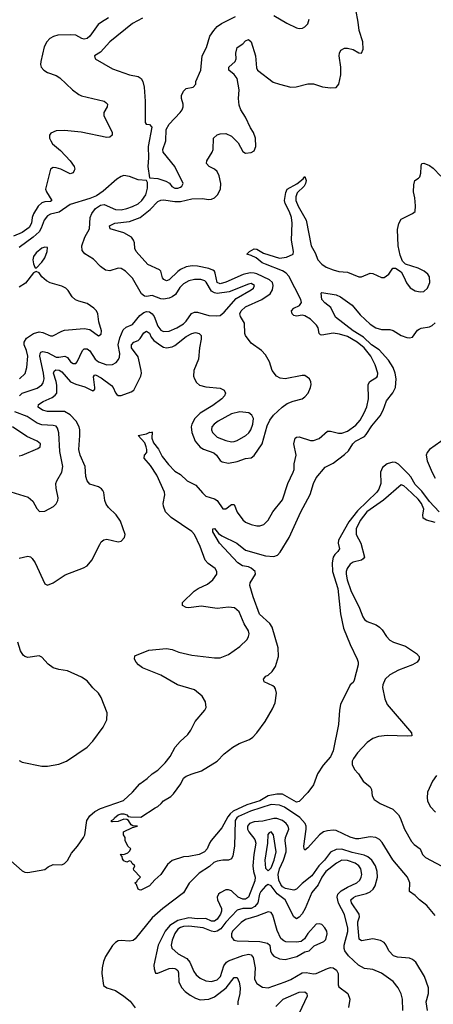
# Model space of a CAD drawing. Header units: inches. Extents: x 1552611 to 1694776, y 811966 to 917215.
# Tile 522 of 549: x 1671333 to 1674257, y 898373 to 905326. Entities that reach past the tile are written whole.
import ezdxf

# ---------------------------------------------------------------- set-up
doc = ezdxf.new("R2010")
doc.units = ezdxf.units.IN
doc.header["$MEASUREMENT"] = 0
doc.layers.add('B6879', color=7, linetype='Continuous')
doc.layers.add('B6970', color=7, linetype='Continuous')

msp = doc.modelspace()

# ---------------------------------------------------------------- linework, layer by layer
at = {"layer": 'B6879', "color": 5}
for points, elevation in [([(1671270, 899386), (1671350, 899315.6), (1671370, 899305.3), (1671390, 899302.8), (1671510, 899324.4), (1671535.2, 899344.8), (1671570, 899359.5), (1671630, 899357.4), (1671650, 899366.3), (1671670, 899387.8), (1671698.8, 899441.2), (1671741.5, 899490), (1671784.9, 899550), (1671793.3, 899570), (1671806.9, 899670), (1671830, 899704.8), (1671865.4, 899734.6), (1671904, 899756), (1672067, 899813), (1672129.8, 899870.2), (1672182.9, 899930), (1672233.2, 899966.8), (1672269.6, 900000)], 780), ([(1673437.5, 900000), (1673410, 899922.9), (1673370, 899868.2), (1673310, 899805.3), (1673290, 899801.6), (1673190, 899856.5), (1673150, 899857.8), (1673090, 899844.3), (1673030, 899809.9), (1672939.1, 899780.9), (1672842.8, 899737.2), (1672820.8, 899719.2), (1672803.4, 899696.6), (1672761.3, 899618.7), (1672687.7, 899530), (1672674, 899510), (1672657.3, 899470), (1672638.8, 899450), (1672602, 899430), (1672530, 899416), (1672490, 899414.5), (1672410, 899389.5), (1672379, 899361), (1672330, 899289.2), (1672287.7, 899252.3), (1672250, 899208.7), (1672190, 899178), (1672180.4, 899180.4), (1672170, 899186), (1672158, 899218), (1672148, 899230), (1672162, 899238), (1672166, 899250), (1672186, 899270), (1672140.4, 899320.4), (1672138, 899330), (1672146, 899350), (1672127.3, 899367.3), (1672122, 899382), (1672110, 899386), (1672090, 899378), (1672070, 899386), (1672060.4, 899400.4), (1672058, 899418), (1672046, 899430), (1672050, 899434), (1672070, 899432), (1672096.4, 899443.6), (1672110, 899454), (1672118, 899470), (1672098, 899490), (1672078, 899530), (1672078, 899550), (1672068, 899570), (1672068, 899590), (1672130, 899622), (1672166, 899630), (1672133.2, 899633.2), (1672120.2, 899640.2), (1672101.2, 899670), (1672090, 899679.3), (1672070, 899680.9), (1672030, 899662.9), (1671990, 899661.2), (1671982.7, 899662.7), (1671981.2, 899670), (1671998.9, 899681.1), (1672002.9, 899690), (1672028.3, 899710), (1672050, 899717.2), (1672070, 899717.8), (1672090.5, 899710), (1672100.3, 899700.3), (1672116.3, 899696.3), (1672190, 899694.4), (1672290, 899761.6), (1672309.6, 899770.4), (1672334, 899790), (1672349.3, 899810), (1672400.5, 899839.5), (1672421.1, 899858.9), (1672471.1, 899928.9), (1672491.6, 899970), (1672510, 899985.3), (1672553.2, 900000)], 760), ([(1673727.5, 900000), (1673760.9, 899950), (1673811.5, 899910), (1673821.2, 899890), (1673824.1, 899844.1), (1673839, 899819), (1673882, 899790), (1673970, 899750.5), (1674010.9, 899710.9), (1674023.6, 899690), (1674054.4, 899610), (1674103.8, 899523.8), (1674121.8, 899501.8), (1674163.9, 899470), (1674180.2, 899430), (1674202.2, 899410), (1674353.1, 899330)], 780), ([(1674279.7, 899990), (1674250.6, 899949.4), (1674215.2, 899870), (1674212.9, 899830), (1674216.9, 899810), (1674234.4, 899770), (1674271.6, 899730)], 820), ([(1674270, 899000.3), (1674211.7, 899071.7), (1674158.5, 899110), (1674130, 899142.2), (1674090, 899169.6), (1674091.9, 899230), (1674075.4, 899270), (1673970, 899392.6), (1673895.8, 899515.8), (1673876.5, 899536.5), (1673851.3, 899551.3), (1673810, 899556.4), (1673730, 899541.5), (1673710, 899541.6), (1673670, 899553.2), (1673570, 899599.3), (1673550, 899602.8), (1673510, 899599.2), (1673481.5, 899590), (1673451.9, 899570), (1673370, 899477.2), (1673350, 899462), (1673344.5, 899470), (1673342.7, 899490), (1673359.4, 899610), (1673359.1, 899630), (1673351.2, 899650), (1673312.5, 899692.5), (1673205.7, 899765.7), (1673170, 899779.4), (1673110, 899782.9), (1672963.7, 899736.3), (1672879.9, 899700.1), (1672867.2, 899690), (1672856.3, 899670), (1672852, 899490), (1672838.9, 899421.1), (1672830, 899399.3), (1672810, 899391.1), (1672770, 899391.6), (1672730, 899385), (1672706.7, 899373.3), (1672674.2, 899345.7), (1672601.3, 899298.7), (1672531.4, 899228.6), (1672490, 899159.8), (1672344, 899050), (1672270, 898983.6), (1672150, 898834.8), (1672136.1, 898823.9), (1672110, 898819.2), (1672050, 898824.2), (1672030, 898820.8), (1672010, 898810.6), (1671990, 898787.8), (1671938.7, 898710), (1671925.3, 898674.7), (1671915.7, 898630), (1671914.8, 898590), (1671926, 898506), (1671950.1, 898490.1), (1672010, 898469.6), (1672070.1, 898430), (1672114.2, 898394.2), (1672149.1, 898349.1)], 780), ([(1674215.8, 898330), (1674206, 898390), (1674222.5, 898450), (1674223.1, 898490), (1674195.1, 898570), (1674134.3, 898670), (1674109.8, 898689.8), (1674090, 898698.7), (1674005.2, 898705.2), (1673976, 898716), (1673941.7, 898750), (1673925.1, 898790), (1673910, 898809.7), (1673883.9, 898823.9), (1673830, 898834.3), (1673750, 898820.3), (1673733.6, 898833.6), (1673723.3, 898936.8), (1673724.4, 898955.6), (1673735.6, 898990), (1673733.3, 899010), (1673678.1, 899090), (1673675.2, 899110), (1673692.5, 899127.5), (1673710, 899136.4), (1673784.1, 899155.9), (1673811.6, 899168.4), (1673832.7, 899187.3), (1673846.8, 899210), (1673861.7, 899270), (1673861.1, 899310), (1673848.1, 899350), (1673822.7, 899390), (1673794.6, 899414.6), (1673767.3, 899427.3), (1673684.7, 899444.7), (1673610, 899468.5), (1673570, 899467.4), (1673530, 899446.3), (1673488.8, 899390), (1673447.8, 899350), (1673399.2, 899280.8), (1673330, 899226.6), (1673290, 899185.8), (1673270, 899178.7), (1673211.8, 899191.8), (1673190, 899202.5), (1673178.1, 899218.1), (1673165.8, 899250), (1673160.9, 899290), (1673170.7, 899330), (1673198.4, 899390), (1673216.9, 899450), (1673217.9, 899470), (1673209, 899530), (1673211.9, 899550), (1673236.1, 899610), (1673231.8, 899630), (1673216, 899650), (1673190, 899670.5), (1673150, 899685.8), (1673130, 899685.2), (1673053, 899667), (1672990, 899661.5), (1672958.8, 899650), (1672944, 899630), (1672943.8, 899610), (1672952.1, 899590), (1672996.3, 899536.3), (1673002.4, 899510), (1672987.7, 899430), (1672981.7, 899350), (1672985.9, 899310), (1672998.7, 899270), (1672995.2, 899244.8), (1672950.6, 899129.4), (1672930, 899116.4), (1672910, 899115.9), (1672877.7, 899130), (1672830, 899174.5), (1672810, 899182.6), (1672790, 899181.4), (1672750, 899159.8), (1672739.7, 899150), (1672730.2, 899130), (1672731.8, 899110), (1672759.1, 899050), (1672760.1, 899030), (1672753.6, 899010), (1672730, 898974.4), (1672710, 898959.4), (1672690, 898960.8), (1672650, 898977.9), (1672590, 898976.6), (1672530, 898984), (1672450, 898965.4), (1672394.6, 898930), (1672361.7, 898890), (1672311.4, 898790), (1672282, 898650), (1672283.6, 898623.6), (1672293.2, 898593.2), (1672310, 898593.4), (1672390, 898625.2), (1672410, 898628.4), (1672430, 898626), (1672440.1, 898620.1), (1672450.8, 898610.8), (1672454.9, 898594.9), (1672458.5, 898530), (1672480.2, 898490), (1672503.6, 898463.6), (1672537.1, 898437.1), (1672576.2, 898416.2), (1672610, 898405), (1672670, 898409.1), (1672710, 898425.5), (1672791.7, 898488.3), (1672850, 898562.6), (1672870, 898562.4), (1672883.8, 898530), (1672891.7, 898490), (1672889.5, 898450), (1672875, 898390), (1672876.2, 898370)], 820), ([(1674041.8, 898330), (1674040.4, 898410), (1674030, 898446), (1674009.7, 898490), (1673974.1, 898534.1), (1673890, 898593.5), (1673830, 898618.2), (1673770, 898626.6), (1673728.3, 898648.3), (1673656.5, 898716.5), (1673632.5, 898750), (1673626.7, 898766.8), (1673627, 898790), (1673651.8, 898888.2), (1673652.1, 898910), (1673630, 899006.6), (1673587, 899087), (1673576.6, 899130), (1673582.2, 899150), (1673605.6, 899174.4), (1673650, 899200.9), (1673717.2, 899230), (1673737.3, 899250), (1673748.2, 899270), (1673752.5, 899290), (1673745.7, 899330), (1673730.7, 899350), (1673704.5, 899370), (1673650, 899388.9), (1673609.7, 899390.3), (1673572.7, 899370), (1673498.4, 899310), (1673470, 899270.6), (1673442.8, 899217.2), (1673398.5, 899161.5), (1673350.9, 899049.1), (1673330, 899010.9), (1673310, 898988.7), (1673290, 898977.7), (1673270, 898989.6), (1673209.9, 899109.9), (1673153.5, 899153.5), (1673110, 899210.7), (1673090, 899218.2), (1673070, 899207.1), (1673038.7, 899170), (1673028.5, 899150), (1673015.6, 899090), (1672996.4, 899063.6), (1672970, 899049), (1672909.5, 899050.5), (1672870, 899038.8), (1672790, 898953.5), (1672754, 898906), (1672730, 898889.9), (1672710, 898885.7), (1672690, 898888.6), (1672630, 898912.4), (1672530, 898926), (1672490, 898921.9), (1672470, 898915.7), (1672450, 898902.6), (1672430, 898874), (1672410, 898825.1), (1672403.1, 898790), (1672408.5, 898768.5), (1672452.9, 898730), (1672515.6, 898695.6), (1672535, 898670), (1672563.8, 898603.8), (1672580.2, 898580.2), (1672610, 898557.1), (1672650, 898539), (1672690, 898533.1), (1672730, 898546), (1672753.8, 898570), (1672776.2, 898643.8), (1672794.7, 898670), (1672810, 898680.1), (1672910, 898716.8), (1672950, 898726.5), (1672970, 898722.4), (1672983.1, 898703.1), (1672997.1, 898630), (1672992.2, 898550), (1673010, 898520.3), (1673050, 898493.4), (1673090, 898488.7), (1673210, 898531.3), (1673250.7, 898549.3), (1673330, 898594.7), (1673358.5, 898598.5), (1673410, 898589.4), (1673430, 898590.8), (1673510, 898625.8), (1673530, 898632.1), (1673550, 898631.3), (1673573.7, 898613.7), (1673584, 898590), (1673584.9, 898510), (1673590, 898497.3), (1673654, 898450), (1673666.4, 898410), (1673657.8, 898350)], 840), ([(1673143.3, 898356.7), (1673196.4, 898410), (1673310, 898459.8), (1673350, 898460.3), (1673363.1, 898450), (1673364.4, 898430), (1673291, 898270)], 820)]:
    msp.add_lwpolyline(points, dxfattribs=dict(at, elevation=elevation))
for points, elevation in [([(1673110, 899590.8), (1673095.8, 899584.2), (1673087.3, 899572.7), (1673085.9, 899510), (1673066.9, 899390), (1673070, 899333.4), (1673090, 899315.6), (1673110, 899337), (1673132.1, 899390), (1673147, 899450), (1673127.6, 899570)], 840), ([(1673090, 899025.6), (1673010, 898995.1), (1672929.1, 898970.9), (1672899.8, 898950), (1672838.5, 898890), (1672830.2, 898870), (1672830.2, 898850.2), (1672847.1, 898827.1), (1672870, 898821.3), (1673030, 898816.9), (1673085.1, 898805.1), (1673102, 898790), (1673106.9, 898750), (1673116, 898730), (1673130, 898713.7), (1673170, 898694.3), (1673210, 898689.1), (1673292.3, 898710), (1673350, 898743.1), (1673379, 898750), (1673414.3, 898785.7), (1673483.2, 898816.8), (1673496.9, 898830), (1673507.1, 898870), (1673503.5, 898890), (1673490, 898914), (1673470, 898935.6), (1673450, 898941.6), (1673430, 898938), (1673370, 898872.1), (1673345.5, 898834.5), (1673323.9, 898816.1), (1673289.3, 898810.7), (1673215.3, 898815.3), (1673200.6, 898820.6), (1673178.2, 898838.2), (1673153.4, 898893.4), (1673122.8, 899002.8), (1673110, 899020.5)], 860)]:
    msp.add_lwpolyline(points, close=True, dxfattribs=dict(at, elevation=elevation))
at = {"layer": 'B6970', "color": 5}
for points, elevation in [([(1671330, 901523.7), (1671390, 901537.6), (1671410, 901532), (1671421.5, 901521.5), (1671442.4, 901490), (1671510, 901342.8), (1671530, 901333.4), (1671569.6, 901350.4), (1671654.9, 901405.1), (1671784.4, 901455.6), (1671810, 901470.4), (1671844.2, 901510), (1671898.9, 901621.1), (1671910, 901638), (1671927.2, 901652.8), (1671950, 901658.7), (1672030, 901639.3), (1672050, 901644.9), (1672075.1, 901670), (1672079.3, 901690), (1672046.1, 901786.1), (1672015.1, 901830), (1671960.6, 901880.6), (1671944, 901904), (1671935.6, 901930), (1671927.5, 901987.5), (1671921.1, 902001.1), (1671912.5, 902012.5), (1671890, 902027.1), (1671830, 902046.8), (1671809.9, 902069.9), (1671801.2, 902101.2), (1671795, 902170), (1671761, 902250), (1671750.4, 902290), (1671758.9, 902390), (1671757.5, 902430), (1671754, 902450), (1671732, 902490), (1671690, 902536.7), (1671650, 902559.2), (1671530, 902558.7), (1671495.1, 902570), (1671462.6, 902590), (1671465.4, 902610), (1671498, 902630), (1671561.7, 902658.3), (1671584.3, 902675.7), (1671594.8, 902690), (1671595.3, 902744.7), (1671591.6, 902771.6), (1671573.1, 902830), (1671576.3, 902843.7), (1671587.4, 902852.6), (1671611, 902851), (1671630, 902839), (1671691.2, 902770), (1671730, 902751.5), (1671793.8, 902733.8), (1671850, 902706.3), (1671863.3, 902716.7), (1671865.3, 902730), (1671855, 902804.9), (1671863, 902817), (1671870, 902819.3), (1671910, 902796.9), (1671982.7, 902742.7), (1671994.4, 902730), (1672010, 902690.4), (1672019.7, 902679.7), (1672030, 902671.6), (1672050, 902671.4), (1672122, 902698), (1672139.6, 902710), (1672189.8, 902810), (1672194.2, 902830), (1672192.2, 902850), (1672170, 902946.3), (1672124.2, 903010), (1672123.8, 903030), (1672141, 903050), (1672170, 903061.6), (1672185.9, 903074.1), (1672210, 903114.5), (1672230, 903127.7), (1672250, 903111.9), (1672263.6, 903083.6), (1672281.8, 903061.8), (1672330, 903024.5), (1672350, 903013.2), (1672370, 903010.1), (1672410, 903016.8), (1672430, 903025.4), (1672510, 903088.8), (1672550, 903110.8), (1672576.5, 903116.5), (1672602, 903110), (1672615.3, 903095.3), (1672616.8, 903070), (1672604, 903010), (1672597.6, 902930), (1672563.6, 902850), (1672562, 902810), (1672569, 902789), (1672583.2, 902763.2), (1672605.3, 902745.3), (1672650, 902733.4), (1672750, 902724.6), (1672778.9, 902710), (1672787.1, 902690), (1672780.7, 902670), (1672762.6, 902650), (1672698.1, 902601.9), (1672610, 902546.8), (1672570.1, 902510), (1672549.5, 902470), (1672546.3, 902450), (1672549.5, 902410), (1672572.7, 902350), (1672610, 902307), (1672633, 902293), (1672706.6, 902266.5), (1672725.1, 902250), (1672750, 902214.4), (1672764.9, 902204.9), (1672810, 902193.9), (1672870, 902205.3), (1672930, 902228.7), (1672970, 902231.3), (1672990, 902247.8), (1673047.3, 902330), (1673081.6, 902458.4), (1673101.9, 902498.1), (1673126.9, 902533.1), (1673189, 902591), (1673223.7, 902616.3), (1673266.9, 902633.1), (1673330, 902648.1), (1673350, 902662), (1673371.4, 902690), (1673389.8, 902730), (1673394, 902750), (1673391.3, 902770), (1673381.6, 902790), (1673350, 902812.6), (1673330, 902813.1), (1673210, 902790.5), (1673175.1, 902795.1), (1673148.6, 902808.6), (1673117.3, 902850), (1673098.4, 902910), (1673070, 902960.5), (1673043.6, 902990), (1672970, 903042), (1672930, 903095.6), (1672925.2, 903110), (1672922.3, 903182.3), (1672895.2, 903230), (1672890.5, 903250), (1672897.9, 903270), (1672930, 903298.2), (1673045.8, 903350), (1673103.2, 903390), (1673121.4, 903418.6), (1673125.8, 903450), (1673119.2, 903470), (1673099, 903490), (1673010, 903530.9), (1672990, 903537.3), (1672961.3, 903538.7), (1672911.9, 903528.1), (1672790, 903473.9), (1672750, 903461), (1672729.9, 903470), (1672715.9, 903535.9), (1672709.6, 903549.6), (1672698.7, 903558.7), (1672670, 903570.3), (1672590, 903585.6), (1672552.3, 903587.7), (1672510, 903580.5), (1672470, 903562.2), (1672450, 903549.2), (1672390, 903488.3), (1672370, 903482.2), (1672352, 903492), (1672343.8, 903503.8), (1672330.6, 903550), (1672320.6, 903560.6), (1672237.8, 903597.8), (1672156.1, 903690), (1672148.1, 903710), (1672144.8, 903750), (1672138.2, 903770), (1672123.5, 903790), (1672070, 903822), (1671972, 903850), (1671967.6, 903870), (1672004.5, 903890), (1672110, 903901.4), (1672185, 903930), (1672254.5, 903985.5), (1672310, 904042.4), (1672330, 904052.1), (1672350, 904054.1), (1672430, 904043.4), (1672470, 904042.6), (1672550, 904060.3), (1672622.9, 904062.9), (1672670, 904057.1), (1672690, 904059.3), (1672710.5, 904069.5), (1672732.5, 904090), (1672752.1, 904130), (1672754.1, 904170), (1672744.2, 904224.2), (1672730, 904254), (1672710, 904270.6), (1672672.8, 904290), (1672653.7, 904310), (1672655.6, 904330), (1672693.3, 904390), (1672701, 904410), (1672704.2, 904490), (1672730, 904512.4), (1672750, 904521.3), (1672790, 904522.4), (1672830, 904504.4), (1672877, 904457), (1672910, 904394.8), (1672930, 904383), (1672970, 904388), (1672990, 904400.7), (1673003, 904430), (1673000.4, 904490), (1672985.6, 904530), (1672963.7, 904563.7), (1672930, 904637.2), (1672897, 904690), (1672883.7, 904723.7), (1672880.7, 904770), (1672884.2, 904830), (1672870.3, 904910), (1672850, 904939.9), (1672810.8, 904970), (1672811.9, 904990), (1672855.7, 905030), (1672863.7, 905050), (1672860.9, 905090), (1672869.9, 905130.1), (1672910, 905156.9), (1672930, 905176.5), (1672950, 905187.6), (1672970, 905170.4), (1672999.1, 905070), (1673007.4, 904987.4), (1673014.4, 904970), (1673126.1, 904886.1), (1673170, 904870.3), (1673250, 904850.3), (1673287, 904853), (1673370, 904873), (1673410, 904873.4), (1673473.2, 904853.2), (1673530, 904844.9), (1673570, 904846.8), (1673589.5, 904870.5), (1673602.6, 904937.4), (1673603.5, 904990), (1673591.3, 905070), (1673593.6, 905090), (1673604.5, 905110), (1673630, 905125.5), (1673650, 905126.4), (1673690, 905115.3), (1673730, 905092.7), (1673750, 905090.7), (1673760.8, 905119.2), (1673759.3, 905170), (1673732.9, 905250), (1673726.6, 905310), (1673694.1, 905490)], 820), ([(1671961.5, 905338.5), (1671910.3, 905310), (1671888.3, 905291.7), (1671830, 905211.1), (1671810, 905193.7), (1671790, 905189.8), (1671773.1, 905193.1), (1671730, 905216.4), (1671690, 905220.3), (1671603.7, 905216.3), (1671571.5, 905208.5), (1671547, 905193), (1671524.4, 905170), (1671505.5, 905134.5), (1671481.5, 905030), (1671479.6, 905010), (1671485.3, 904990), (1671502.8, 904970), (1671530, 904953.5), (1671590, 904931.8), (1671616.5, 904916.5), (1671706.4, 904830), (1671750, 904797), (1671770, 904788), (1671930, 904750.2), (1671942.4, 904742.4), (1671952.9, 904730), (1671950.3, 904710.3), (1671928, 904670), (1671927.8, 904650), (1671985.8, 904530), (1671985.7, 904510), (1671970, 904496.4), (1671950, 904495.3), (1671767.3, 904532.7), (1671650, 904543.9), (1671590, 904540.5), (1671553.8, 904526.2), (1671543.8, 904510), (1671544.9, 904490), (1671552.2, 904470), (1671565.3, 904450), (1671622.5, 904402.5), (1671690.1, 904330.1), (1671717.1, 904290), (1671721.8, 904270), (1671718.8, 904261.2), (1671710, 904245.7), (1671690, 904238), (1671623.5, 904270), (1671590, 904281), (1671570, 904283.5), (1671550, 904271.8), (1671516, 904130), (1671522.4, 904110), (1671559.3, 904050), (1671550, 904041.8), (1671510, 904040.8), (1671490, 904033.4), (1671462.8, 904010), (1671430, 903955.3), (1671421.5, 903930), (1671417.1, 903890), (1671400.7, 903859.3), (1671350, 903822.5), (1671290, 903798.6)], 820), ([(1672202.4, 905337.6), (1672130, 905300.2), (1671971.2, 905170), (1671903.5, 905096.5), (1671862, 905070), (1671866.8, 905050), (1671990, 904978.7), (1672110, 904936.5), (1672170, 904924.9), (1672192.2, 904910), (1672202.6, 904890), (1672212, 904850), (1672220.4, 904750), (1672221.1, 904601.1), (1672228, 904588), (1672250, 904586.8), (1672267.1, 904567.1), (1672241.3, 904430), (1672244.4, 904350), (1672239.5, 904290), (1672250.7, 904210.7), (1672310, 904204.7), (1672366.8, 904186.8), (1672391.6, 904171.6), (1672409, 904149), (1672430, 904136.5), (1672450, 904135.5), (1672470, 904143.6), (1672480.5, 904150), (1672489.7, 904170), (1672431, 904290), (1672347.8, 904390), (1672344.2, 904410), (1672365.1, 904470), (1672368.2, 904550), (1672390.7, 904589.3), (1672468.2, 904670), (1672481.7, 904690), (1672488.3, 904710), (1672488.3, 904730), (1672477.4, 904770), (1672477.4, 904790), (1672490, 904822), (1672510, 904839.5), (1672559, 904850), (1672578, 904870), (1672579.3, 904890), (1672614.3, 904970), (1672623.5, 905070), (1672652.6, 905130), (1672676.9, 905210), (1672704.4, 905250), (1672730, 905277.4), (1672760.4, 905299.6), (1672858.9, 905350)], 840), ([(1673130, 905357.1), (1673221.2, 905301.2), (1673290, 905268.4), (1673310, 905263.8), (1673333.4, 905266.6), (1673350, 905274.8), (1673370, 905296), (1673379.7, 905330)], 840), ([(1672269.6, 900000), (1672270, 900000.4), (1672310, 900026.7), (1672361, 900079), (1672395.9, 900124.1), (1672431.3, 900190), (1672467.8, 900230), (1672522.4, 900277.6), (1672543.5, 900310), (1672572.6, 900370), (1672643.1, 900450), (1672652.1, 900470), (1672647, 900510), (1672623.7, 900550), (1672570, 900594.5), (1672449.4, 900629.4), (1672330, 900698.3), (1672200.5, 900750), (1672173.3, 900770), (1672156.2, 900790), (1672144.5, 900810), (1672146.3, 900833.7), (1672247.2, 900872.8), (1672370, 900886), (1672410, 900878), (1672458.7, 900858.7), (1672550, 900837.7), (1672710, 900819.1), (1672750, 900820.8), (1672810, 900844.4), (1672890, 900899), (1672940.4, 900950), (1672951.1, 900970), (1672954.7, 900990), (1672949.8, 901010), (1672920.4, 901060.4), (1672884.4, 901144.4), (1672852.8, 901172.8), (1672810, 901177.7), (1672730, 901169.2), (1672615.5, 901184.5), (1672530, 901172.8), (1672510, 901175.1), (1672483.7, 901190), (1672483.7, 901210), (1672566.9, 901290), (1672595.6, 901310), (1672660, 901340), (1672698.9, 901370), (1672725.7, 901410), (1672725.7, 901430), (1672715.1, 901450), (1672666.4, 901486.4), (1672643.7, 901510), (1672610, 901605.4), (1672568.9, 901690), (1672550, 901711.1), (1672403, 901810), (1672364.3, 901850), (1672348.9, 901891.1), (1672347.9, 901910), (1672358.2, 901970), (1672355.7, 901990), (1672302.3, 902110), (1672257.3, 902177.3), (1672212.9, 902230), (1672214.7, 902250), (1672231.2, 902270), (1672233, 902290), (1672227.8, 902310), (1672217.5, 902337.5), (1672169.6, 902390), (1672230, 902402), (1672253, 902413), (1672268.1, 902411.9), (1672270, 902416), (1672268, 902370), (1672277.9, 902337.9), (1672313.2, 902293.2), (1672340.7, 902240.7), (1672384.1, 902184.1), (1672430, 902137.7), (1672470, 902113.7), (1672517.1, 902070), (1672578.2, 902038.2), (1672624.3, 901984.3), (1672650, 901962), (1672710, 901942.6), (1672729.2, 901930), (1672770, 901872.4), (1672790, 901871.2), (1672830, 901901.7), (1672850, 901902), (1672869.6, 901849.6), (1672910, 901793.4), (1672930, 901777.3), (1672970, 901760.9), (1673010, 901753.1), (1673030, 901752), (1673059.5, 901760.5), (1673088.7, 901791.3), (1673121.8, 901850), (1673190, 901936), (1673228.5, 902050), (1673267, 902130), (1673273.2, 902150), (1673273.6, 902190), (1673286.7, 902250), (1673272.3, 902330), (1673281.3, 902370), (1673290, 902378), (1673310, 902380.8), (1673390, 902355), (1673410, 902353.8), (1673451, 902369), (1673510, 902421.2), (1673530, 902421.4), (1673586.8, 902406.8), (1673610, 902407.4), (1673650, 902421.1), (1673710, 902462), (1673740.7, 902499.3), (1673769.5, 902550.6), (1673786.5, 902593.5), (1673797.9, 902650), (1673796.2, 902750), (1673808.7, 902771.3), (1673857, 902803), (1673862.2, 902810), (1673864.8, 902830), (1673847, 902890), (1673816.7, 902950), (1673767.4, 903010), (1673719.9, 903050), (1673650, 903088.6), (1673593.8, 903106.2), (1673550, 903113.5), (1673470, 903097.7), (1673460.4, 903100.5), (1673449.1, 903109.1), (1673443.9, 903150), (1673432.5, 903170), (1673390, 903212.5), (1673350, 903234), (1673330, 903238.9), (1673290, 903232.3), (1673270, 903237.7), (1673258.6, 903250), (1673255, 903270), (1673270, 903288.1), (1673311.8, 903308.2), (1673325.1, 903330), (1673321.5, 903350), (1673236.1, 903516.1), (1673216.6, 903536.6), (1673191.7, 903551.7), (1673070, 903599.4), (1673048.4, 903610), (1673004.2, 903644.2), (1672970, 903661.8), (1672939.3, 903670), (1672957.6, 903690), (1672990, 903707.8), (1673010, 903705.8), (1673057.1, 903677.1), (1673170, 903642.2), (1673219.6, 903650), (1673266.2, 903670), (1673268.3, 903690), (1673255, 903770), (1673258.7, 903890), (1673254.6, 903930), (1673239.5, 903970), (1673208.8, 904028.8), (1673205.1, 904050), (1673213.5, 904106.5), (1673225, 904130), (1673292.4, 904167.6), (1673337.1, 904202.9), (1673350, 904219.1), (1673357.4, 904190), (1673354.4, 904170), (1673345.1, 904150), (1673295.6, 904104.4), (1673284.9, 904075.1), (1673285.1, 904050), (1673301.9, 904010), (1673358, 903910), (1673392.6, 903730), (1673421.1, 903681.1), (1673441.3, 903630), (1673470, 903598.8), (1673499.3, 903579.3), (1673550, 903559.2), (1673590, 903549.2), (1673650, 903542.8), (1673730, 903510.3), (1673750, 903510.4), (1673810, 903536.3), (1673830, 903534), (1673890, 903504.9), (1673910, 903504.9), (1673942.7, 903530), (1673970, 903571.3), (1673990, 903571.3), (1674030, 903546.8), (1674050, 903511), (1674067, 903467), (1674092.8, 903432.8), (1674130, 903412), (1674165.1, 903405.1), (1674190, 903407.8), (1674215.4, 903430), (1674232.2, 903470), (1674229.7, 903510), (1674217.6, 903530), (1674192, 903550), (1674150, 903572.2), (1674060.6, 903600.6), (1674040.4, 903620.4), (1674022.8, 903662.8), (1674008.7, 903728.7), (1674004.4, 903844.4), (1674012.7, 903887.3), (1674030, 903918.4), (1674110, 903957.6), (1674128.1, 903971.9), (1674132.2, 904012.2), (1674127.3, 904067.3), (1674117.4, 904110), (1674119.1, 904160.9), (1674126.6, 904190), (1674153.6, 904206.4), (1674162.9, 904217.1), (1674170, 904242), (1674171.2, 904288.8), (1674174.2, 904305.8), (1674179, 904310), (1674190, 904313.4), (1674230, 904296.9), (1674257.1, 904277.1), (1674310, 904222)], 780), ([(1671330.6, 902670), (1671350, 902688.1), (1671455.7, 902724.3), (1671490, 902747.8), (1671498.8, 902761.2), (1671505, 902790), (1671501.5, 902830), (1671475.3, 902950), (1671477.3, 902970), (1671482.4, 902977.6), (1671496.5, 902983.5), (1671530, 902976.4), (1671590, 902942.9), (1671610, 902942), (1671651.2, 902951.2), (1671670, 902941.1), (1671692.9, 902910), (1671710, 902897.8), (1671721.6, 902898.4), (1671730, 902899.1), (1671739.3, 902910), (1671776.3, 902990), (1671790, 903002.4), (1671810, 903001.2), (1671830, 902988.3), (1671865.9, 902930), (1671890, 902909.2), (1671950, 902888), (1671989.1, 902890.9), (1672015, 902905), (1672032.5, 902927.5), (1672037.9, 902942.1), (1672040.5, 902970), (1672029.5, 903030), (1672040.8, 903079.2), (1672063.6, 903136.4), (1672084.9, 903155.1), (1672130, 903174.3), (1672182.7, 903237.3), (1672210, 903259.2), (1672230, 903265), (1672250, 903262.7), (1672270.1, 903250.1), (1672284.7, 903230), (1672310, 903163.2), (1672330, 903134.5), (1672350, 903124.6), (1672390, 903126.4), (1672445.1, 903150), (1672490, 903177.5), (1672510, 903196.6), (1672548.3, 903251.7), (1672570, 903261.7), (1672590, 903261), (1672670, 903237.8), (1672725.4, 903234.6), (1672750, 903238.5), (1672778.5, 903261.5), (1672863.7, 903356.3), (1672970, 903418), (1672985.4, 903430), (1672992.2, 903450), (1672970, 903462.7), (1672950, 903459.8), (1672814.5, 903405.5), (1672730, 903392.8), (1672710, 903396.8), (1672689.5, 903409.5), (1672652.4, 903472.4), (1672642.1, 903482.1), (1672612.7, 903492.7), (1672570, 903491.2), (1672530, 903481.9), (1672490, 903461.4), (1672465.4, 903434.6), (1672434.6, 903385.4), (1672411.9, 903368.1), (1672390, 903358.7), (1672350, 903352.9), (1672330, 903355.8), (1672270, 903378.5), (1672230, 903372.7), (1672214.7, 903374.7), (1672195.1, 903390), (1672130, 903500.7), (1672080.5, 903550), (1672050, 903569.7), (1672030, 903571.8), (1671970, 903553.7), (1671938.5, 903558.5), (1671903.5, 903583.5), (1671855.8, 903635.8), (1671793.3, 903673.3), (1671775.3, 903695.3), (1671771.9, 903730), (1671794.6, 903790), (1671825.4, 903850), (1671831.6, 903930), (1671842.5, 903957.5), (1671868.1, 903991.9), (1671903.3, 904016.7), (1671930, 904020.3), (1672010, 903986.7), (1672050, 903984.7), (1672090, 903992.9), (1672130, 904006.1), (1672170, 904026.9), (1672197, 904050), (1672224.7, 904090), (1672236, 904136), (1672235.6, 904175.6), (1672229.6, 904189.6), (1672170, 904194.5), (1672110, 904219.2), (1672070, 904226.2), (1672050, 904219.7), (1672020, 904200), (1671924.1, 904115.9), (1671876.4, 904083.6), (1671830, 904064), (1671690, 904020.8), (1671613.2, 903966.8), (1671550, 903953.2), (1671530, 903940.2), (1671505.3, 903910), (1671485.9, 903854.1), (1671470, 903828.3), (1671429.1, 903790.9), (1671330, 903716.5)], 840), ([(1671330.9, 902790), (1671371.1, 902828.9), (1671384.4, 902870), (1671389.4, 902950), (1671381.7, 902990), (1671365.4, 903030), (1671364.8, 903050), (1671381.8, 903078.2), (1671430, 903111.4), (1671470, 903121.6), (1671496.4, 903116.4), (1671550, 903092.8), (1671567, 903093), (1671630, 903127.2), (1671650, 903133.1), (1671790, 903146.5), (1671830, 903139.5), (1671890, 903093.4), (1671910, 903106), (1671911, 903129), (1671892.2, 903192.2), (1671885.7, 903250), (1671875.8, 903270), (1671856.3, 903290), (1671810, 903322), (1671750, 903337.7), (1671728.2, 903348.2), (1671704.2, 903370), (1671675, 903415), (1671659.7, 903430), (1671630, 903443.8), (1671548.9, 903468.9), (1671522.2, 903482.2), (1671489.6, 903509.6), (1671470, 903539), (1671450, 903548.7), (1671430, 903538), (1671373.3, 903466.7), (1671330, 903437.7)], 860), ([(1672553.2, 900000), (1672618, 900022), (1672729.3, 900090), (1672777.7, 900142.3), (1672839.3, 900190), (1672885.2, 900214.8), (1672956.6, 900243.4), (1672980.8, 900259.2), (1673010.7, 900289.3), (1673068.3, 900370), (1673121, 900459), (1673138.2, 900501.8), (1673147.7, 900570), (1673141.1, 900601.1), (1673133.7, 900613.7), (1673122, 900622), (1673062, 900650), (1673057.2, 900670), (1673074, 900690), (1673090, 900698), (1673117.8, 900722.2), (1673140.6, 900759.4), (1673162, 900830), (1673159.8, 900890), (1673117.4, 901037.4), (1673101.3, 901061.3), (1673029.1, 901129.1), (1672983.4, 901250), (1672961.1, 901330), (1672961.3, 901350), (1673001.3, 901410), (1672997.7, 901430), (1672970, 901452.7), (1672950, 901461.5), (1672908.3, 901470), (1672874.6, 901490), (1672746.6, 901630), (1672698, 901710), (1672698, 901730), (1672710, 901732.4), (1672739, 901699), (1672761.3, 901681.3), (1672868.2, 901630), (1672930, 901581.2), (1673070, 901541), (1673130, 901536.2), (1673154.9, 901545.1), (1673174.2, 901565.8), (1673238, 901670), (1673320.8, 901850), (1673387.3, 901972.7), (1673410, 902050.7), (1673429.8, 902090.2), (1673493.1, 902166.9), (1673550, 902194.7), (1673630, 902256), (1673657.4, 902282.6), (1673689.1, 902330.9), (1673708.1, 902350), (1673770, 902383.6), (1673783.4, 902396.6), (1673822.2, 902457.8), (1673881, 902530), (1673902.4, 902570), (1673925.3, 902634.7), (1673970, 902690.2), (1673989.9, 902730), (1673995, 902790), (1673988.3, 902830), (1673972.5, 902870), (1673940.8, 902920.8), (1673874.9, 902994.9), (1673819.4, 903030), (1673763.3, 903083.3), (1673689.9, 903130), (1673566.7, 903226.7), (1673533.6, 903293.6), (1673490, 903326), (1673469.9, 903350), (1673464.5, 903395.5), (1673470, 903398.8), (1673570, 903382.8), (1673600.4, 903370), (1673683.2, 903310), (1673741, 903241), (1673810, 903176.5), (1673851.6, 903150), (1673890, 903138), (1673950, 903137.6), (1673972.4, 903132.4), (1674030, 903095.3), (1674070, 903081.7), (1674090, 903079.5), (1674110, 903084.9), (1674146.6, 903133.4), (1674158, 903142), (1674171.6, 903148.4), (1674230, 903158), (1674250, 903167.6), (1674270, 903185.2)], 760), ([(1671270, 901992), (1671393.3, 901953.3), (1671425.6, 901925.6), (1671454, 901874), (1671474, 901854), (1671510, 901856.3), (1671571.8, 901888.2), (1671591.9, 901908.1), (1671602.7, 901930), (1671604.5, 901950), (1671590, 902018), (1671589.7, 902050), (1671595.1, 902070), (1671629.8, 902130.2), (1671637.2, 902170), (1671617.1, 902277.1), (1671609.2, 902409.2), (1671601, 902441), (1671590, 902455.1), (1671570, 902461.4), (1671490, 902465.5), (1671456.3, 902476.3), (1671384.7, 902524.7), (1671297.5, 902557.5)], 840), ([(1671330, 902245.5), (1671350, 902250.2), (1671462.2, 902297.8), (1671478.7, 902310), (1671479.7, 902330), (1671456.2, 902350), (1671382.4, 902382.4), (1671282, 902450)], 860), ([(1674350, 902377), (1674231.4, 902290), (1674213.4, 902270), (1674207.7, 902250), (1674214.8, 902210), (1674248.2, 902128.2), (1674269.6, 902089.6)], 760), ([(1674297.6, 901850), (1674230, 901924.9), (1674176.5, 901996.5), (1674130, 902043.9), (1674098.4, 902098.4), (1674080.3, 902120.3), (1674010, 902188.4), (1673990, 902199.1), (1673970, 902201.8), (1673930.1, 902189.9), (1673897.1, 902162.9), (1673883.2, 902130), (1673886.9, 902050), (1673872.9, 902010), (1673857.8, 901990), (1673721.8, 901858.2), (1673660.8, 901779.2), (1673586, 901650), (1673583.7, 901630), (1673594, 901590), (1673583.2, 901570), (1673561.8, 901550), (1673549.4, 901530), (1673541.5, 901490), (1673543.4, 901430), (1673581.6, 901310), (1673600.8, 901130), (1673621.4, 901030), (1673670, 900913.4), (1673719.5, 900810), (1673726.4, 900790), (1673725.3, 900770), (1673698, 900662), (1673690, 900646), (1673670, 900629), (1673602, 900490), (1673593, 900450), (1673586, 900350), (1673550, 900162.7), (1673530, 900119.7), (1673479.3, 900060.7), (1673438.2, 900001.8), (1673437.5, 900000)], 760), ([(1674270, 901775.2), (1674210, 901792.1), (1674185.4, 901805.4), (1674182.1, 901830), (1674190.3, 901870), (1674173.1, 901910), (1674150, 901939.7), (1674070, 902015.4), (1674050, 902033.8), (1674030, 902042.2), (1673905.7, 901934.3), (1673787.7, 901850), (1673739.4, 901790), (1673712.8, 901730), (1673710.8, 901690), (1673744.8, 901630), (1673770.1, 901529.9), (1673762, 901518), (1673749.5, 901510.5), (1673690, 901495.3), (1673670, 901480.7), (1673647.8, 901450), (1673640.7, 901430), (1673640.1, 901410), (1673648.8, 901370), (1673675.3, 901295.3), (1673735.8, 901170), (1673758.9, 901110), (1673771.2, 901091.2), (1673790, 901076.5), (1673852.1, 901052), (1673877.1, 901037.1), (1673896.5, 901016.5), (1673925.7, 900970), (1673950, 900944.9), (1673976.3, 900930), (1674061.2, 900901.2), (1674138, 900850), (1674157, 900830), (1674157, 900810), (1674143, 900790), (1674110.6, 900770), (1674010, 900732.8), (1673950, 900699.8), (1673916, 900670), (1673899.6, 900630), (1673898.5, 900610), (1673914, 900530), (1673930.2, 900490), (1674103, 900290), (1674104.7, 900270), (1674072.8, 900267.2), (1673930, 900272.1), (1673870, 900263.2), (1673830, 900249.8), (1673790, 900222.2), (1673721.3, 900150), (1673692.9, 900110), (1673684.2, 900090), (1673684.4, 900064.4), (1673701.6, 900030), (1673724.5, 900004.5), (1673727.5, 900000)], 780), ([(1671330, 900094.8), (1671350, 900084), (1671490, 900055.3), (1671530, 900054.9), (1671609, 900070), (1671664.5, 900090), (1671810, 900188.7), (1671850, 900232.4), (1671923, 900330), (1671950, 900381), (1671952.5, 900432.5), (1671910, 900539.5), (1671889.7, 900570), (1671850, 900608), (1671810, 900656.4), (1671770, 900684.2), (1671670, 900728.5), (1671610, 900736.5), (1671570, 900749), (1671534, 900774), (1671490, 900824), (1671470, 900834.2), (1671390, 900823.2), (1671370, 900828.9), (1671358, 900838), (1671338.2, 900870), (1671320.9, 900930)], 820)]:
    msp.add_lwpolyline(points, dxfattribs=dict(at, elevation=elevation))
for points, elevation in [([(1671510, 903720.7), (1671490, 903712.2), (1671450, 903680.4), (1671430, 903653.6), (1671426.3, 903630), (1671430, 903602), (1671439.6, 903579.6), (1671450, 903571.3), (1671490, 903613.4), (1671510, 903644.9), (1671527.3, 903690), (1671530, 903718)], 860), ([(1672890, 902557.2), (1672830, 902542), (1672736.1, 902490), (1672709.1, 902470), (1672691.2, 902450), (1672688.4, 902430), (1672696.5, 902410), (1672730, 902378.6), (1672790, 902353.6), (1672830, 902346.3), (1672850, 902348.6), (1672870, 902353.7), (1672930.9, 902389.1), (1672951.9, 902408.1), (1672967, 902430), (1672981.6, 902470), (1672985.1, 902510), (1672974.7, 902534.7), (1672953.2, 902550)], 840)]:
    msp.add_lwpolyline(points, close=True, dxfattribs=dict(at, elevation=elevation))

doc.saveas('drawing.dxf')
